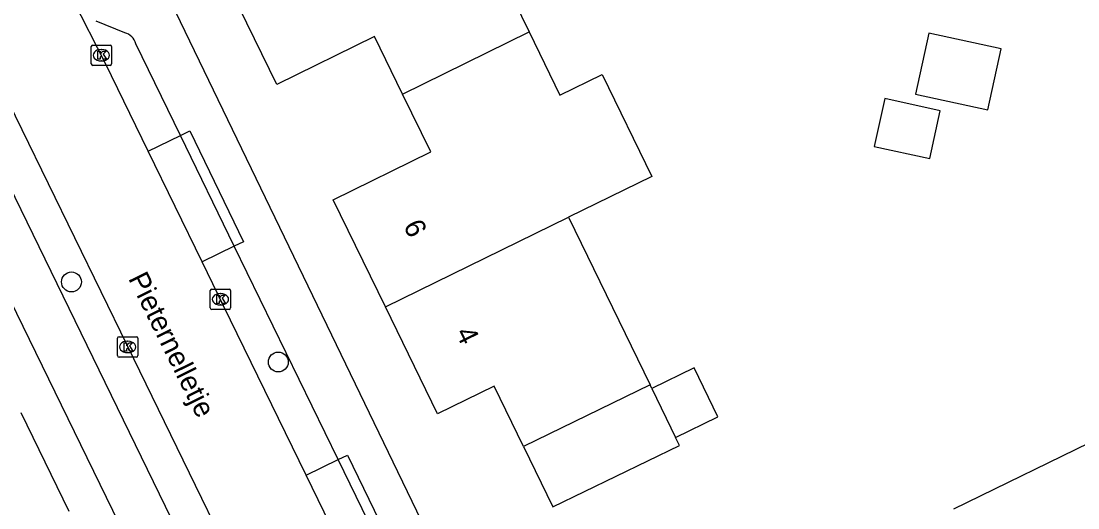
# Model space of a CAD drawing. Extents: x 160457 to 162082, y 388340 to 389736.
# Drawn here: x 161547.9 to 161599.8, y 388675.2 to 388699.1 of the extents above; entities that cross this region are included whole.
import ezdxf

# ---------------------------------------------------------------- set-up
doc = ezdxf.new("R2010")
doc.units = 0
for name, color, linetype in [('IMGEO_Boom', 7, 'Continuous'), ('IMGEO_Kolk', 7, 'Continuous'), ('IMGEO_Openbare_ruimte_label', 7, 'Continuous'), ('IMGEO_Pand', 7, 'Continuous'), ('IMGEO_Pand_nummerreeks', 7, 'Continuous'), ('IMGEO_Parkeervlak_open', 7, 'Continuous'), ('IMGEO_Rijbaan_lokaal_open', 7, 'Continuous'), ('IMGEO_Voetpad_open', 7, 'Continuous')]:
    doc.layers.add(name, color=color, linetype=linetype)

msp = doc.modelspace()

# ---------------------------------------------------------------- linework, layer by layer
at = {"layer": 'IMGEO_Boom'}
for centre in [(161550.329, 388686.274), (161560.494, 388682.343)]:
    msp.add_circle(centre, 0.489, dxfattribs=at)
at = {"layer": 'IMGEO_Kolk'}
for p, q in [((161551.301, 388696.977), (161551.301, 388697.829)), ((161551.376, 388697.903), (161552.228, 388697.903)), ((161551.789, 388697.683), (161551.814, 388697.683)), ((161552.302, 388697.829), (161552.302, 388696.977)), ((161552.228, 388696.903), (161551.376, 388696.903)), ((161551.812, 388697.123), (161551.787, 388697.123)), ((161557.151, 388684.996), (161557.151, 388685.848)), ((161557.226, 388685.922), (161558.078, 388685.922)), ((161558.152, 388685.848), (161558.152, 388684.996)), ((161557.639, 388685.702), (161557.664, 388685.702)), ((161558.078, 388684.922), (161557.226, 388684.922)), ((161557.662, 388685.142), (161557.637, 388685.142)), ((161552.593, 388682.657), (161552.593, 388683.509)), ((161552.668, 388683.583), (161553.52, 388683.583)), ((161553.081, 388683.363), (161553.106, 388683.363)), ((161553.594, 388683.509), (161553.594, 388682.657)), ((161553.104, 388682.803), (161553.079, 388682.803)), ((161553.52, 388682.583), (161552.668, 388682.583))]:
    msp.add_line(p, q, dxfattribs=at)
for points in [[(161551.301, 388696.977), (161551.301, 388697.829)], [(161551.376, 388697.903), (161552.228, 388697.903)], [(161552.302, 388697.829), (161552.302, 388696.977)], [(161551.622, 388697.603), (161551.745, 388697.603), (161551.745, 388697.452), (161551.875, 388697.603), (161552.039, 388697.603), (161551.893, 388697.452), (161552.046, 388697.203), (161551.894, 388697.203), (161551.809, 388697.367), (161551.745, 388697.3), (161551.745, 388697.203), (161551.622, 388697.203), (161551.622, 388697.603)], [(161552.228, 388696.903), (161551.376, 388696.903)], [(161557.151, 388684.996), (161557.151, 388685.848)], [(161557.226, 388685.922), (161558.078, 388685.922)], [(161558.152, 388685.848), (161558.152, 388684.996)], [(161557.472, 388685.622), (161557.595, 388685.622), (161557.595, 388685.471), (161557.725, 388685.622), (161557.889, 388685.622), (161557.743, 388685.471), (161557.896, 388685.222), (161557.744, 388685.222), (161557.659, 388685.386), (161557.595, 388685.319), (161557.595, 388685.222), (161557.472, 388685.222), (161557.472, 388685.622)], [(161558.078, 388684.922), (161557.226, 388684.922)], [(161552.593, 388682.657), (161552.593, 388683.509)], [(161552.668, 388683.583), (161553.52, 388683.583)], [(161552.914, 388683.283), (161553.037, 388683.283), (161553.037, 388683.132), (161553.167, 388683.283), (161553.331, 388683.283), (161553.185, 388683.132), (161553.338, 388682.883), (161553.186, 388682.883), (161553.101, 388683.047), (161553.037, 388682.98), (161553.037, 388682.883), (161552.914, 388682.883), (161552.914, 388683.283)], [(161553.594, 388683.509), (161553.594, 388682.657)], [(161553.52, 388682.583), (161552.668, 388682.583)]]:
    msp.add_lwpolyline(points, dxfattribs=at)
for centre, start, end in [((161551.378, 388697.827), 91.552, 178.448), ((161551.378, 388697.827), 91.552, 178.448), ((161552.226, 388697.827), 1.552, 88.448), ((161552.226, 388697.827), 1.552, 88.448), ((161551.378, 388696.979), 181.552, 268.448), ((161551.378, 388696.979), 181.552, 268.448), ((161552.226, 388696.979), 271.552, 358.448), ((161552.226, 388696.979), 271.552, 358.448), ((161557.228, 388685.846), 91.552, 178.448), ((161557.228, 388685.846), 91.552, 178.448), ((161558.076, 388685.846), 1.552, 88.448), ((161558.076, 388685.846), 1.552, 88.448), ((161557.228, 388684.998), 181.552, 268.448), ((161557.228, 388684.998), 181.552, 268.448), ((161558.076, 388684.998), 271.552, 358.448), ((161558.076, 388684.998), 271.552, 358.448), ((161552.67, 388683.507), 91.552, 178.448), ((161552.67, 388683.507), 91.552, 178.448), ((161553.518, 388683.507), 1.552, 88.448), ((161553.518, 388683.507), 1.552, 88.448), ((161552.67, 388682.659), 181.552, 268.448), ((161552.67, 388682.659), 181.552, 268.448), ((161553.518, 388682.659), 271.552, 358.448), ((161553.518, 388682.659), 271.552, 358.448)]:
    msp.add_arc(centre, 0.0765, start, end, dxfattribs=at)
for centre, major_axis, ratio, start_param, end_param in [((161551.788, 388697.403), (-0.387, 0.002), 0.722429, 4.712389, 7.853982), ((161551.813, 388697.403), (-0.39, 0.002), 0.717154, 1.570796, 4.712389), ((161557.638, 388685.422), (-0.387, 0.002), 0.722429, 4.712389, 7.853982), ((161557.663, 388685.422), (-0.39, 0.002), 0.717154, 1.570796, 4.712389), ((161553.08, 388683.083), (-0.387, 0.002), 0.722429, 4.712389, 7.853982), ((161553.105, 388683.083), (-0.39, 0.002), 0.717154, 1.570796, 4.712389)]:
    msp.add_ellipse(centre, major_axis=major_axis, ratio=ratio, start_param=start_param, end_param=end_param, dxfattribs=at)
at = {"layer": 'IMGEO_Pand'}
for points in [[(161566.826, 388705.603), (161569.242, 388700.607), (161571.31, 388701.649), (161572.819, 388698.547)], [(161566.6, 388695.489), (161565.215, 388698.318), (161560.423, 388695.973), (161557.852, 388701.229)], [(161566.6, 388695.489), (161572.819, 388698.547)], [(161572.819, 388698.547), (161574.332, 388695.436), (161576.41, 388696.449), (161578.851, 388691.445), (161574.761, 388689.45)], [(161591.808, 388695.492), (161595.372, 388694.714), (161596.026, 388697.709), (161592.462, 388698.488), (161591.808, 388695.492)], [(161565.759, 388685.051), (161563.195, 388690.309), (161567.987, 388692.654), (161566.6, 388695.489)], [(161592.517, 388692.332), (161593.029, 388694.679), (161590.297, 388695.276), (161589.784, 388692.928), (161592.517, 388692.332)], [(161565.759, 388685.051), (161574.761, 388689.45)], [(161574.761, 388689.45), (161578.763, 388681.221)], [(161572.551, 388678.197), (161571.108, 388681.165), (161568.317, 388679.807), (161565.759, 388685.051)], [(161580.017, 388678.644), (161582.1, 388679.657), (161580.931, 388682.061), (161578.848, 388681.047)], [(161578.763, 388681.221), (161572.551, 388678.197)], [(161578.848, 388681.047), (161578.763, 388681.221)], [(161578.848, 388681.047), (161580.017, 388678.644)], [(161547.834, 388679.867), (161550.207, 388675.017)], [(161572.551, 388678.197), (161573.994, 388675.231), (161580.207, 388678.253), (161580.017, 388678.644)], [(161593.7, 388675.14), (161601.01, 388678.696)]]:
    msp.add_lwpolyline(points, dxfattribs=at)
at = {"layer": 'IMGEO_Parkeervlak_open'}
for points in [[(161554.106, 388692.694), (161555.691, 388693.467)], [(161558.329, 388688.031), (161556.754, 388687.263)], [(161561.864, 388676.786), (161563.44, 388677.555)]]:
    msp.add_lwpolyline(points, dxfattribs=at)
at = {"layer": 'IMGEO_Rijbaan_lokaal_open'}
for points in [[(161554.106, 388692.694), (161552.006, 388697.001), (161550.41, 388700.129)], [(161545.846, 388697.894), (161546.584, 388696.403), (161553.063, 388683.15), (161560.98, 388666.923), (161569.32, 388649.878), (161570.712, 388646.947)], [(161556.754, 388687.263), (161554.106, 388692.694)], [(161561.864, 388676.786), (161557.806, 388685.106), (161556.754, 388687.263)], [(161564.501, 388671.381), (161561.864, 388676.786)]]:
    msp.add_lwpolyline(points, dxfattribs=at)
at = {"layer": 'IMGEO_Voetpad_open'}
for points in [[(161552.564, 388705.507), (161553.346, 388703.889), (161568.447, 388672.64), (161575.925, 388657.162), (161578.556, 388651.739)], [(161552.95, 388698.508), (161551.54, 388699.074)], [(161555.691, 388693.467), (161553.5, 388697.968)], [(161541.934, 388696.396), (161566.548, 388645.966)], [(161558.787, 388667.378), (161545.48, 388694.661)], [(161555.691, 388693.467), (161556.14, 388693.685), (161558.778, 388688.249), (161558.329, 388688.031)], [(161558.329, 388688.031), (161555.691, 388693.467)], [(161563.44, 388677.555), (161558.329, 388688.031)], [(161563.44, 388677.555), (161563.889, 388677.773), (161566.523, 388672.366), (161566.074, 388672.148)], [(161566.074, 388672.148), (161563.44, 388677.555)]]:
    msp.add_lwpolyline(points, dxfattribs=at)
msp.add_arc((161552.713, 388697.717), 0.826, 17.7011, 73.3502, dxfattribs=at)

# ---------------------------------------------------------------- texts
at = {"layer": 'IMGEO_Openbare_ruimte_label'}
msp.add_text('Pieternelletje', height=1, rotation=296.3601, dxfattribs=at).set_placement((161553.106, 388686.446))
at = {"layer": 'IMGEO_Pand_nummerreeks'}
for s, p in [('6', (161566.62, 388689.036)), ('4', (161569.181, 388683.785))]:
    msp.add_text(s, height=1, rotation=295.9993, dxfattribs=at).set_placement(p)

doc.saveas('drawing.dxf')
